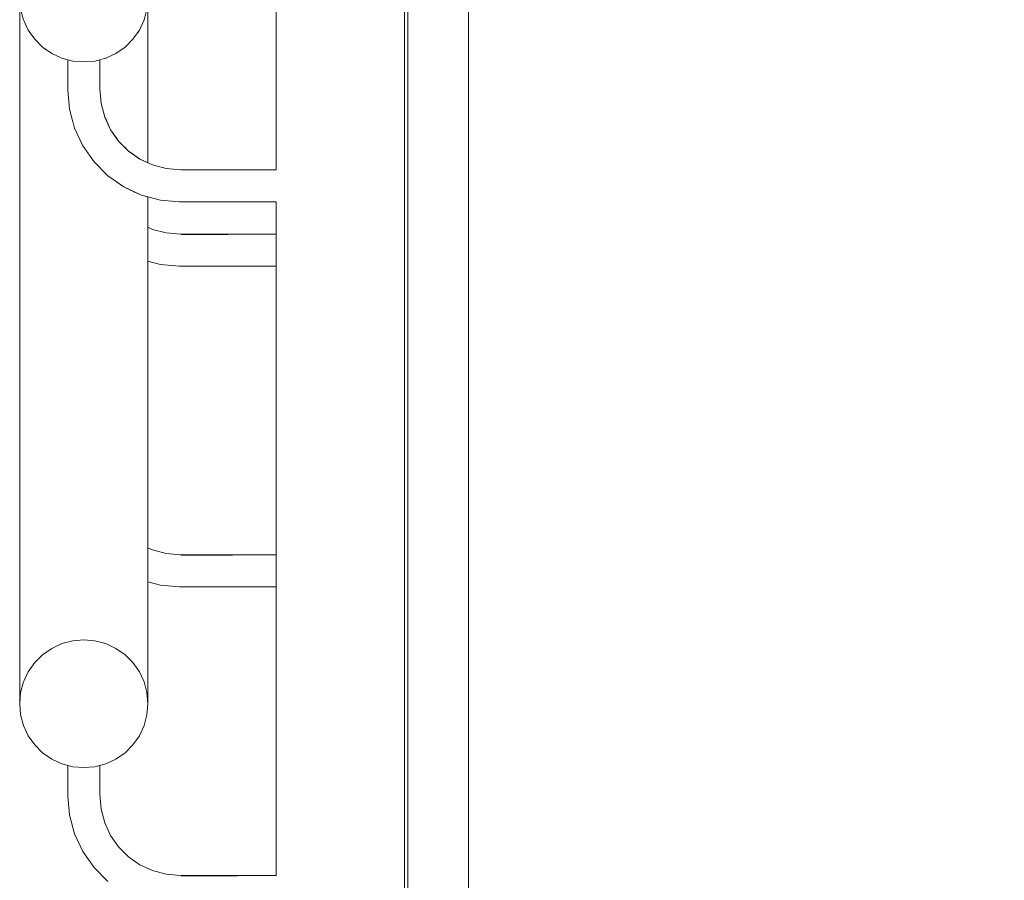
# Model space of a CAD drawing. Header units: millimetres. Extents: x 0 to 650, y -1 to 707.
# Tile 334 of 348: x 545.22 to 548.29, y 443.95 to 446.64. Entities that reach past the tile are written whole.
import ezdxf
from ezdxf.xclip import XClip

# ---------------------------------------------------------------- set-up
doc = ezdxf.new("R2010")
doc.units = ezdxf.units.MM
doc.header["$MEASUREMENT"] = 0
doc.header["$XCLIPFRAME"] = 0
doc.linetypes.add('Wipeout_Contour', pattern=[1000, 0, -1000])
doc.layers.add('Parede.ARQ', color=7, linetype='Continuous')

# ---------------------------------------------------------------- blocks, each defined once
blk = doc.blocks.new('Desenho_5_5', base_point=(26.0927, 442.8059))
at = {"layer": 'Parede.ARQ', "color": 8, "linetype": 'Continuous', "lineweight": 0}
for p, q in [((545.3692, 444.2169), (545.3743, 444.1583)), ((545.4692, 444.2213), (545.4731, 444.1757)), ((545.4731, 444.1757), (545.4844, 444.1336)), ((545.3743, 444.1583), (545.3901, 444.0993)), ((545.4844, 444.1336), (545.5028, 444.0942)), ((545.3901, 444.0993), (545.4159, 444.044)), ((545.5028, 444.0942), (545.5278, 444.0585)), ((545.5278, 444.0585), (545.5586, 444.0277)), ((545.4159, 444.044), (545.4509, 443.994)), ((545.5586, 444.0277), (545.5943, 444.0027)), ((545.4509, 443.994), (545.4941, 443.9508)), ((545.5943, 444.0027), (545.6337, 443.9843)), ((545.6337, 443.9843), (545.6758, 443.9731))]:
    blk.add_line(p, q, dxfattribs=at)
at = {"color": 254, "linetype": 'Wipeout_Contour', "lineweight": 0, "ltscale": 2821.822993}
blk.add_wipeout([(546.6192, 447.4059), (546.6192, 442.6559), (548.1192, 442.6559), (548.1192, 447.4059)], dxfattribs=at).dxf.layer = 'Parede.ARQ'
at = {"color": 254, "linetype": 'Wipeout_Contour', "lineweight": 0, "ltscale": 25380.055493}
blk.add_wipeout([(545.6192, 446.7046), (545.6161, 446.7392), (545.6071, 446.7727), (545.5924, 446.8042), (545.5724, 446.8327), (545.5477, 446.8572), (545.5192, 446.8772), (545.4876, 446.8919), (545.4539, 446.9008), (545.4192, 446.9039), (545.3844, 446.9008), (545.3508, 446.8919), (545.3192, 446.8772), (545.2906, 446.8572), (545.266, 446.8327), (545.246, 446.8042), (545.2312, 446.7727), (545.2222, 446.7392), (545.2192, 446.7046), (545.2222, 446.67), (545.2312, 446.6364), (545.246, 446.6049), (545.266, 446.5764), (545.2906, 446.5519), (545.3192, 446.532), (545.3508, 446.5173), (545.3844, 446.5083), (545.4192, 446.5053), (545.4539, 446.5083), (545.4876, 446.5173), (545.5192, 446.532), (545.5477, 446.5519), (545.5724, 446.5764), (545.5924, 446.6049), (545.6071, 446.6364), (545.6161, 446.67)], dxfattribs=at).dxf.layer = 'Parede.ARQ'
at = {"color": 254, "linetype": 'Wipeout_Contour', "lineweight": 0, "ltscale": 2114.972073}
blk.add_wipeout([(545.7208, 446.1574), (546.022, 446.1574), (545.7211, 446.1624)], dxfattribs=at).dxf.layer = 'Parede.ARQ'
at = {"color": 254, "linetype": 'Wipeout_Contour', "lineweight": 0, "ltscale": 2114.835739}
blk.add_wipeout([(545.7178, 446.0869), (546.0232, 446.0869), (545.7181, 446.0941)], dxfattribs=at).dxf.layer = 'Parede.ARQ'
at = {"color": 254, "linetype": 'Wipeout_Contour', "lineweight": 0, "ltscale": 2114.604395}
blk.add_wipeout([(545.7212, 445.9653), (546.0192, 445.9653), (545.7213, 445.9675)], dxfattribs=at).dxf.layer = 'Parede.ARQ'
at = {"color": 254, "linetype": 'Wipeout_Contour', "lineweight": 0, "ltscale": 2112.709057}
blk.add_wipeout([(545.7212, 444.9657), (546.0192, 444.9657), (545.7213, 444.9679)], dxfattribs=at).dxf.layer = 'Parede.ARQ'
at = {"color": 254, "linetype": 'Wipeout_Contour', "lineweight": 0, "ltscale": 2112.525444}
blk.add_wipeout([(545.7171, 444.8717), (546.0192, 444.8717), (545.7173, 444.8754)], dxfattribs=at).dxf.layer = 'Parede.ARQ'
at = {"color": 254, "linetype": 'Wipeout_Contour', "lineweight": 0, "ltscale": 2815.185732}
blk.add_wipeout([(545.6161, 444.5558), (545.6071, 444.5893), (545.6071, 444.5727), (545.6161, 444.5392)], dxfattribs=at).dxf.layer = 'Parede.ARQ'
at = {"color": 254, "linetype": 'Wipeout_Contour', "lineweight": 0, "ltscale": 2110.81744}
blk.add_wipeout([(545.7212, 443.9661), (546.0207, 443.9661), (545.7213, 443.9683)], dxfattribs=at).dxf.layer = 'Parede.ARQ'
at = {"layer": 'Parede.ARQ', "color": 8, "linetype": 'Continuous', "lineweight": 0}
blk.add_line((545.6758, 446.1731), (545.7213, 446.1691), dxfattribs=at)
at = {"color": 254, "linetype": 'Wipeout_Contour', "lineweight": 0, "ltscale": 2840.859601}
blk.add_wipeout([(546.4292, 442.8059), (546.6192, 442.8059), (546.6192, 464.1759), (546.4292, 464.1759)], dxfattribs=at).dxf.layer = 'Parede.ARQ'
at = {"color": 254, "linetype": 'Wipeout_Contour', "lineweight": 0, "ltscale": 2942.660859}
blk.add_wipeout([(548.1192, 442.6559), (622.6192, 442.6559), (622.6192, 447.4059), (548.1192, 447.4059)], dxfattribs=at).dxf.layer = 'Parede.ARQ'
at = {"color": 254, "linetype": 'Wipeout_Contour', "lineweight": 0, "ltscale": 3524.83243}
blk.add_wipeout([(545.4692, 446.5124), (545.4692, 446.4213), (545.4731, 446.3757), (545.4844, 446.3336), (545.4876, 446.5173)], dxfattribs=at).dxf.layer = 'Parede.ARQ'
at = {"color": 254, "linetype": 'Wipeout_Contour', "lineweight": 0, "ltscale": 2114.949075}
blk.add_wipeout([(545.7203, 446.1441), (546.0245, 446.1441), (545.7206, 446.1512)], dxfattribs=at).dxf.layer = 'Parede.ARQ'
at = {"color": 254, "linetype": 'Wipeout_Contour', "lineweight": 0, "ltscale": 2114.822166}
blk.add_wipeout([(545.7175, 446.0808), (546.022, 446.0808), (545.7178, 446.0869)], dxfattribs=at).dxf.layer = 'Parede.ARQ'
at = {"color": 254, "linetype": 'Wipeout_Contour', "lineweight": 0, "ltscale": 2114.597946}
blk.add_wipeout([(545.7211, 445.9616), (546.0192, 445.9616), (545.7212, 445.9653)], dxfattribs=at).dxf.layer = 'Parede.ARQ'
at = {"color": 254, "linetype": 'Wipeout_Contour', "lineweight": 0, "ltscale": 2112.702616}
blk.add_wipeout([(545.7211, 444.962), (546.0192, 444.962), (545.7212, 444.9657)], dxfattribs=at).dxf.layer = 'Parede.ARQ'
at = {"color": 254, "linetype": 'Wipeout_Contour', "lineweight": 0, "ltscale": 2112.520228}
blk.add_wipeout([(545.717, 444.8694), (546.0192, 444.8694), (545.7171, 444.8717)], dxfattribs=at).dxf.layer = 'Parede.ARQ'
at = {"color": 254, "linetype": 'Wipeout_Contour', "lineweight": 0, "ltscale": 2815.231079}
blk.add_wipeout([(545.6071, 444.5893), (545.5924, 444.6208), (545.5924, 444.6042), (545.6071, 444.5727)], dxfattribs=at).dxf.layer = 'Parede.ARQ'
at = {"color": 254, "linetype": 'Wipeout_Contour', "lineweight": 0, "ltscale": 2110.811545}
blk.add_wipeout([(545.7211, 443.9624), (546.0213, 443.9624), (545.7212, 443.9661)], dxfattribs=at).dxf.layer = 'Parede.ARQ'
at = {"layer": 'Parede.ARQ', "color": 8, "linetype": 'Continuous', "lineweight": 0}
for p, q in [((546.6192, 442.6559), (546.6192, 447.4059)), ((545.4692, 446.5124), (545.4692, 446.4213))]:
    blk.add_line(p, q, dxfattribs=at)
at = {"layer": 'Parede.ARQ', "color": 7, "linetype": 'Continuous', "lineweight": 0}
blk.add_line((545.4192, 446.5053), (545.4539, 446.5083), dxfattribs=at)
at = {"color": 254, "linetype": 'Wipeout_Contour', "lineweight": 0, "ltscale": 2822.825603}
blk.add_wipeout([(546.0192, 446.1691), (546.022, 446.1574), (546.0222, 447.945), (546.0192, 447.9797)], dxfattribs=at).dxf.layer = 'Parede.ARQ'
at = {"color": 254, "linetype": 'Wipeout_Contour', "lineweight": 0, "ltscale": 2114.010791}
blk.add_wipeout([(546.4192, 447.9797), (546.4161, 447.945), (546.4161, 437.8059)], dxfattribs=at).dxf.layer = 'Parede.ARQ'
at = {"color": 254, "linetype": 'Wipeout_Contour', "lineweight": 0, "ltscale": 3524.184722}
blk.add_wipeout([(545.4876, 446.3269), (545.5028, 446.2942), (545.5192, 446.2708), (545.5192, 446.532), (545.4876, 446.5173)], dxfattribs=at).dxf.layer = 'Parede.ARQ'
at = {"color": 254, "linetype": 'Wipeout_Contour', "lineweight": 0, "ltscale": 2114.918952}
blk.add_wipeout([(545.7195, 446.1278), (546.0261, 446.1278), (545.7199, 446.1362)], dxfattribs=at).dxf.layer = 'Parede.ARQ'
at = {"color": 254, "linetype": 'Wipeout_Contour', "lineweight": 0, "ltscale": 2114.811212}
blk.add_wipeout([(545.7173, 446.0758), (546.0213, 446.0758), (545.7175, 446.0808)], dxfattribs=at).dxf.layer = 'Parede.ARQ'
at = {"color": 254, "linetype": 'Wipeout_Contour', "lineweight": 0, "ltscale": 2114.58885}
blk.add_wipeout([(545.7208, 445.9566), (546.0192, 445.9566), (545.7211, 445.9616)], dxfattribs=at).dxf.layer = 'Parede.ARQ'
at = {"color": 254, "linetype": 'Wipeout_Contour', "lineweight": 0, "ltscale": 2112.693532}
blk.add_wipeout([(545.7208, 444.957), (546.0192, 444.957), (545.7211, 444.962)], dxfattribs=at).dxf.layer = 'Parede.ARQ'
at = {"color": 254, "linetype": 'Wipeout_Contour', "lineweight": 0, "ltscale": 2815.252981}
blk.add_wipeout([(545.5924, 444.6208), (545.5724, 444.6493), (545.5724, 444.6327), (545.5924, 444.6042)], dxfattribs=at).dxf.layer = 'Parede.ARQ'
at = {"color": 254, "linetype": 'Wipeout_Contour', "lineweight": 0, "ltscale": 2110.802958}
blk.add_wipeout([(545.7208, 443.9574), (546.022, 443.9574), (545.7211, 443.9624)], dxfattribs=at).dxf.layer = 'Parede.ARQ'
at = {"layer": 'Parede.ARQ', "color": 7, "linetype": 'Continuous', "lineweight": 0}
blk.add_line((545.4539, 446.5083), (545.4876, 446.5173), dxfattribs=at)
at = {"layer": 'Parede.ARQ', "color": 8, "linetype": 'Continuous', "lineweight": 0}
for p, q in [((545.4692, 446.4213), (545.4731, 446.3757)), ((545.4731, 446.3757), (545.4844, 446.3336)), ((545.4844, 446.3336), (545.5028, 446.2942)), ((545.6758, 444.9727), (545.7213, 444.9687)), ((545.6758, 443.9731), (545.7213, 443.9691))]:
    blk.add_line(p, q, dxfattribs=at)
at = {"color": 254, "linetype": 'Wipeout_Contour', "lineweight": 0, "ltscale": 2113.951311}
blk.add_wipeout([(546.4161, 447.945), (546.4071, 447.9115), (546.4071, 437.8059)], dxfattribs=at).dxf.layer = 'Parede.ARQ'
at = {"color": 254, "linetype": 'Wipeout_Contour', "lineweight": 0, "ltscale": 3524.288624}
blk.add_wipeout([(545.5192, 446.532), (545.5192, 446.2708), (545.5278, 446.2585), (545.5477, 446.2386), (545.5477, 446.5519)], dxfattribs=at).dxf.layer = 'Parede.ARQ'
at = {"color": 254, "linetype": 'Wipeout_Contour', "lineweight": 0, "ltscale": 2114.902194}
blk.add_wipeout([(545.7192, 446.1191), (546.0263, 446.1191), (545.7195, 446.1278)], dxfattribs=at).dxf.layer = 'Parede.ARQ'
at = {"color": 254, "linetype": 'Wipeout_Contour', "lineweight": 0, "ltscale": 2114.802709}
blk.add_wipeout([(545.7171, 446.0721), (546.0207, 446.0721), (545.7173, 446.0758)], dxfattribs=at).dxf.layer = 'Parede.ARQ'
at = {"color": 254, "linetype": 'Wipeout_Contour', "lineweight": 0, "ltscale": 2114.577384}
blk.add_wipeout([(545.7206, 445.9504), (546.0192, 445.9504), (545.7208, 445.9566)], dxfattribs=at).dxf.layer = 'Parede.ARQ'
at = {"color": 254, "linetype": 'Wipeout_Contour', "lineweight": 0, "ltscale": 2815.250777}
blk.add_wipeout([(545.5724, 444.6493), (545.5477, 444.6738), (545.5477, 444.6572), (545.5724, 444.6327)], dxfattribs=at).dxf.layer = 'Parede.ARQ'
at = {"layer": 'Parede.ARQ', "color": 7, "linetype": 'Continuous', "lineweight": 0}
for p, q in [((546.4292, 442.8059), (546.4292, 464.1759)), ((545.4876, 446.5173), (545.5192, 446.532))]:
    blk.add_line(p, q, dxfattribs=at)
at = {"layer": 'Parede.ARQ', "color": 8, "linetype": 'Continuous', "lineweight": 0}
for p, q in [((545.5028, 446.2942), (545.5278, 446.2585)), ((545.6758, 445.9723), (545.7213, 445.9683))]:
    blk.add_line(p, q, dxfattribs=at)
at = {"color": 254, "linetype": 'Wipeout_Contour', "lineweight": 0, "ltscale": 2813.345208}
blk.add_wipeout([(546.4071, 447.9115), (546.3924, 447.88), (546.3924, 437.8059), (546.4071, 437.8059)], dxfattribs=at).dxf.layer = 'Parede.ARQ'
at = {"color": 254, "linetype": 'Wipeout_Contour', "lineweight": 0, "ltscale": 3524.207595}
blk.add_wipeout([(545.5724, 446.5764), (545.5477, 446.5519), (545.5477, 446.2386), (545.5586, 446.2277), (545.5724, 446.2181)], dxfattribs=at).dxf.layer = 'Parede.ARQ'
at = {"color": 254, "linetype": 'Wipeout_Contour', "lineweight": 0, "ltscale": 2114.796913}
blk.add_wipeout([(545.717, 446.0698), (546.0199, 446.0698), (545.7171, 446.0721)], dxfattribs=at).dxf.layer = 'Parede.ARQ'
at = {"color": 254, "linetype": 'Wipeout_Contour', "lineweight": 0, "ltscale": 2114.563895}
blk.add_wipeout([(545.7203, 445.9433), (546.0192, 445.9433), (545.7206, 445.9504)], dxfattribs=at).dxf.layer = 'Parede.ARQ'
at = {"color": 254, "linetype": 'Wipeout_Contour', "lineweight": 0, "ltscale": 2815.224538}
blk.add_wipeout([(545.5477, 444.6738), (545.5192, 444.6938), (545.5192, 444.6772), (545.5477, 444.6572)], dxfattribs=at).dxf.layer = 'Parede.ARQ'
at = {"layer": 'Parede.ARQ', "color": 7, "linetype": 'Continuous', "lineweight": 0}
for p, q in [((546.4192, 437.8059), (546.4192, 447.9797)), ((545.5192, 446.532), (545.5477, 446.5519))]:
    blk.add_line(p, q, dxfattribs=at)
at = {"layer": 'Parede.ARQ', "color": 8, "linetype": 'Continuous', "lineweight": 0}
blk.add_line((545.6584, 446.0742), (545.717, 446.0691), dxfattribs=at)
at = {"color": 254, "linetype": 'Wipeout_Contour', "lineweight": 0, "ltscale": 2813.253482}
blk.add_wipeout([(546.3924, 447.88), (546.3724, 447.8515), (546.3724, 437.8059), (546.3924, 437.8059)], dxfattribs=at).dxf.layer = 'Parede.ARQ'
at = {"color": 254, "linetype": 'Wipeout_Contour', "lineweight": 0, "ltscale": 2819.71906}
blk.add_wipeout([(545.5724, 446.5764), (545.5724, 446.2181), (545.5924, 446.2041), (545.5924, 446.6049)], dxfattribs=at).dxf.layer = 'Parede.ARQ'
at = {"color": 254, "linetype": 'Wipeout_Contour', "lineweight": 0, "ltscale": 2114.548795}
blk.add_wipeout([(545.7199, 445.9354), (546.0192, 445.9354), (545.7203, 445.9433)], dxfattribs=at).dxf.layer = 'Parede.ARQ'
at = {"color": 254, "linetype": 'Wipeout_Contour', "lineweight": 0, "ltscale": 2815.175072}
blk.add_wipeout([(545.5192, 444.6938), (545.4876, 444.7085), (545.4876, 444.6919), (545.5192, 444.6772)], dxfattribs=at).dxf.layer = 'Parede.ARQ'
at = {"layer": 'Parede.ARQ', "color": 7, "linetype": 'Continuous', "lineweight": 0}
blk.add_line((545.5477, 446.5519), (545.5724, 446.5764), dxfattribs=at)
at = {"layer": 'Parede.ARQ', "color": 8, "linetype": 'Continuous', "lineweight": 0}
blk.add_line((545.5278, 446.2585), (545.5586, 446.2277), dxfattribs=at)
at = {"color": 254, "linetype": 'Wipeout_Contour', "lineweight": 0, "ltscale": 2813.150721}
blk.add_wipeout([(546.3477, 447.827), (546.3477, 437.8059), (546.3724, 437.8059), (546.3724, 447.8515)], dxfattribs=at).dxf.layer = 'Parede.ARQ'
at = {"color": 254, "linetype": 'Wipeout_Contour', "lineweight": 0, "ltscale": 2819.785304}
blk.add_wipeout([(545.5924, 446.6049), (545.5924, 446.2041), (545.6071, 446.1968), (545.6071, 446.6364)], dxfattribs=at).dxf.layer = 'Parede.ARQ'
at = {"color": 254, "linetype": 'Wipeout_Contour', "lineweight": 0, "ltscale": 2114.532541}
blk.add_wipeout([(545.7195, 445.927), (546.0192, 445.927), (545.7199, 445.9354)], dxfattribs=at).dxf.layer = 'Parede.ARQ'
at = {"color": 254, "linetype": 'Wipeout_Contour', "lineweight": 0, "ltscale": 2815.103907}
blk.add_wipeout([(545.4876, 444.7085), (545.4539, 444.7174), (545.4539, 444.7008), (545.4876, 444.6919)], dxfattribs=at).dxf.layer = 'Parede.ARQ'
at = {"color": 254, "linetype": 'Wipeout_Contour', "lineweight": 0, "ltscale": 2813.040116}
blk.add_wipeout([(546.3192, 447.807), (546.3192, 437.8059), (546.3477, 437.8059), (546.3477, 447.827)], dxfattribs=at).dxf.layer = 'Parede.ARQ'
at = {"color": 254, "linetype": 'Wipeout_Contour', "lineweight": 0, "ltscale": 2115.719886}
blk.add_wipeout([(545.6071, 446.6364), (545.6071, 446.1968), (545.6161, 446.67)], dxfattribs=at).dxf.layer = 'Parede.ARQ'
at = {"color": 254, "linetype": 'Wipeout_Contour', "lineweight": 0, "ltscale": 2114.515628}
blk.add_wipeout([(545.7192, 445.9183), (546.0192, 445.9183), (545.7195, 445.927)], dxfattribs=at).dxf.layer = 'Parede.ARQ'
at = {"color": 254, "linetype": 'Wipeout_Contour', "lineweight": 0, "ltscale": 2815.01328}
blk.add_wipeout([(545.4539, 444.7174), (545.4192, 444.7205), (545.4192, 444.7039), (545.4539, 444.7008)], dxfattribs=at).dxf.layer = 'Parede.ARQ'
at = {"layer": 'Parede.ARQ', "color": 7, "linetype": 'Continuous', "lineweight": 0}
blk.add_line((545.5724, 446.5764), (545.5924, 446.6049), dxfattribs=at)
at = {"layer": 'Parede.ARQ', "color": 8, "linetype": 'Continuous', "lineweight": 0}
blk.add_line((545.5586, 446.2277), (545.5943, 446.2027), dxfattribs=at)
at = {"color": 254, "linetype": 'Wipeout_Contour', "lineweight": 0, "ltscale": 2812.92509}
blk.add_wipeout([(546.2876, 447.7924), (546.2876, 437.8059), (546.3192, 437.8059), (546.3192, 447.807)], dxfattribs=at).dxf.layer = 'Parede.ARQ'
at = {"color": 254, "linetype": 'Wipeout_Contour', "lineweight": 0, "ltscale": 2115.778798}
blk.add_wipeout([(545.6161, 446.67), (545.6161, 446.1925), (545.6192, 446.7046)], dxfattribs=at).dxf.layer = 'Parede.ARQ'
at = {"color": 254, "linetype": 'Wipeout_Contour', "lineweight": 0, "ltscale": 2114.498569}
blk.add_wipeout([(545.7188, 445.9096), (546.0192, 445.9096), (545.7192, 445.9183)], dxfattribs=at).dxf.layer = 'Parede.ARQ'
at = {"color": 254, "linetype": 'Wipeout_Contour', "lineweight": 0, "ltscale": 2814.905828}
blk.add_wipeout([(545.4192, 444.7205), (545.3844, 444.7174), (545.3844, 444.7008), (545.4192, 444.7039)], dxfattribs=at).dxf.layer = 'Parede.ARQ'
at = {"layer": 'Parede.ARQ', "color": 7, "linetype": 'Continuous', "lineweight": 0}
for p, q in [((545.6192, 446.1911), (545.6192, 446.7046)), ((545.6071, 446.6364), (545.6161, 446.67)), ((545.5924, 446.6049), (545.6071, 446.6364))]:
    blk.add_line(p, q, dxfattribs=at)
at = {"layer": 'Parede.ARQ', "color": 8, "linetype": 'Continuous', "lineweight": 0}
for p, q in [((545.5943, 446.2027), (545.6337, 446.1843)), ((545.6337, 446.1843), (545.6758, 446.1731))]:
    blk.add_line(p, q, dxfattribs=at)
at = {"color": 254, "linetype": 'Wipeout_Contour', "lineweight": 0, "ltscale": 2812.809024}
blk.add_wipeout([(546.2539, 447.7834), (546.2539, 437.8059), (546.2876, 437.8059), (546.2876, 447.7924)], dxfattribs=at).dxf.layer = 'Parede.ARQ'
at = {"color": 254, "linetype": 'Wipeout_Contour', "lineweight": 0, "ltscale": 2114.481883}
blk.add_wipeout([(545.7184, 445.9012), (546.0192, 445.9012), (545.7188, 445.9096)], dxfattribs=at).dxf.layer = 'Parede.ARQ'
at = {"color": 254, "linetype": 'Wipeout_Contour', "lineweight": 0, "ltscale": 2814.784668}
blk.add_wipeout([(545.3844, 444.7174), (545.3508, 444.7085), (545.3508, 444.6919), (545.3844, 444.7008)], dxfattribs=at).dxf.layer = 'Parede.ARQ'
at = {"color": 254, "linetype": 'Wipeout_Contour', "lineweight": 0, "ltscale": 2812.695498}
blk.add_wipeout([(546.2192, 447.7803), (546.2192, 437.8059), (546.2539, 437.8059), (546.2539, 447.7834)], dxfattribs=at).dxf.layer = 'Parede.ARQ'
at = {"color": 254, "linetype": 'Wipeout_Contour', "lineweight": 0, "ltscale": 2114.466076}
blk.add_wipeout([(545.7181, 445.8933), (546.0192, 445.8933), (545.7184, 445.9012)], dxfattribs=at).dxf.layer = 'Parede.ARQ'
at = {"color": 254, "linetype": 'Wipeout_Contour', "lineweight": 0, "ltscale": 2814.653644}
blk.add_wipeout([(545.3508, 444.7085), (545.3192, 444.6938), (545.3192, 444.6772), (545.3508, 444.6919)], dxfattribs=at).dxf.layer = 'Parede.ARQ'
at = {"color": 254, "linetype": 'Wipeout_Contour', "lineweight": 0, "ltscale": 2812.587582}
blk.add_wipeout([(546.1844, 447.7834), (546.1844, 437.8059), (546.2192, 437.8059), (546.2192, 447.7803)], dxfattribs=at).dxf.layer = 'Parede.ARQ'
at = {"color": 254, "linetype": 'Wipeout_Contour', "lineweight": 0, "ltscale": 2114.451629}
blk.add_wipeout([(545.7178, 445.8861), (546.0192, 445.8861), (545.7181, 445.8933)], dxfattribs=at).dxf.layer = 'Parede.ARQ'
at = {"color": 254, "linetype": 'Wipeout_Contour', "lineweight": 0, "ltscale": 2814.516719}
blk.add_wipeout([(545.3192, 444.6938), (545.2906, 444.6738), (545.2906, 444.6572), (545.3192, 444.6772)], dxfattribs=at).dxf.layer = 'Parede.ARQ'
at = {"color": 254, "linetype": 'Wipeout_Contour', "lineweight": 0, "ltscale": 2812.488545}
blk.add_wipeout([(546.1508, 437.8059), (546.1844, 437.8059), (546.1844, 447.7834), (546.1508, 447.7924)], dxfattribs=at).dxf.layer = 'Parede.ARQ'
at = {"color": 254, "linetype": 'Wipeout_Contour', "lineweight": 0, "ltscale": 2114.43898}
blk.add_wipeout([(545.7175, 445.88), (546.0192, 445.88), (545.7178, 445.8861)], dxfattribs=at).dxf.layer = 'Parede.ARQ'
at = {"color": 254, "linetype": 'Wipeout_Contour', "lineweight": 0, "ltscale": 2814.378053}
blk.add_wipeout([(545.2906, 444.6738), (545.266, 444.6493), (545.266, 444.6327), (545.2906, 444.6572)], dxfattribs=at).dxf.layer = 'Parede.ARQ'
at = {"color": 254, "linetype": 'Wipeout_Contour', "lineweight": 0, "ltscale": 2812.401811}
blk.add_wipeout([(546.1192, 447.807), (546.1192, 437.8059), (546.1508, 437.8059), (546.1508, 447.7924)], dxfattribs=at).dxf.layer = 'Parede.ARQ'
at = {"color": 254, "linetype": 'Wipeout_Contour', "lineweight": 0, "ltscale": 2114.428514}
blk.add_wipeout([(545.7173, 445.875), (546.0192, 445.875), (545.7175, 445.88)], dxfattribs=at).dxf.layer = 'Parede.ARQ'
at = {"color": 254, "linetype": 'Wipeout_Contour', "lineweight": 0, "ltscale": 2814.241862}
blk.add_wipeout([(545.266, 444.6493), (545.246, 444.6208), (545.246, 444.6042), (545.266, 444.6327)], dxfattribs=at).dxf.layer = 'Parede.ARQ'
at = {"color": 254, "linetype": 'Wipeout_Contour', "lineweight": 0, "ltscale": 2812.329942}
blk.add_wipeout([(546.0906, 447.827), (546.0906, 437.8059), (546.1192, 437.8059), (546.1192, 447.807)], dxfattribs=at).dxf.layer = 'Parede.ARQ'
at = {"color": 254, "linetype": 'Wipeout_Contour', "lineweight": 0, "ltscale": 2114.420548}
blk.add_wipeout([(545.7171, 445.8713), (546.0192, 445.8713), (545.7173, 445.875)], dxfattribs=at).dxf.layer = 'Parede.ARQ'
at = {"color": 254, "linetype": 'Wipeout_Contour', "lineweight": 0, "ltscale": 2814.112287}
blk.add_wipeout([(545.246, 444.6208), (545.2312, 444.5893), (545.2312, 444.5727), (545.246, 444.6042)], dxfattribs=at).dxf.layer = 'Parede.ARQ'
at = {"color": 254, "linetype": 'Wipeout_Contour', "lineweight": 0, "ltscale": 2812.275241}
blk.add_wipeout([(546.066, 437.8059), (546.0906, 437.8059), (546.0906, 447.827), (546.066, 447.8515)], dxfattribs=at).dxf.layer = 'Parede.ARQ'
at = {"color": 254, "linetype": 'Wipeout_Contour', "lineweight": 0, "ltscale": 2114.415326}
blk.add_wipeout([(545.717, 445.869), (546.0192, 445.869), (545.7171, 445.8713)], dxfattribs=at).dxf.layer = 'Parede.ARQ'
at = {"color": 254, "linetype": 'Wipeout_Contour', "lineweight": 0, "ltscale": 2813.99327}
blk.add_wipeout([(545.2312, 444.5893), (545.2222, 444.5558), (545.2222, 444.5392), (545.2312, 444.5727)], dxfattribs=at).dxf.layer = 'Parede.ARQ'
at = {"color": 254, "linetype": 'Wipeout_Contour', "lineweight": 0, "ltscale": 2812.239208}
blk.add_wipeout([(546.046, 447.88), (546.046, 437.8059), (546.066, 437.8059), (546.066, 447.8515)], dxfattribs=at).dxf.layer = 'Parede.ARQ'
at = {"color": 254, "linetype": 'Wipeout_Contour', "lineweight": 0, "ltscale": 3523.048688}
blk.add_wipeout([(546.0192, 446.0691), (546.0192, 443.9691), (546.022, 443.9574), (546.0222, 446.0834), (546.0207, 446.0721)], dxfattribs=at).dxf.layer = 'Parede.ARQ'
at = {"color": 254, "linetype": 'Wipeout_Contour', "lineweight": 0, "ltscale": 25329.946743}
blk.add_wipeout([(545.6192, 444.5046), (545.6161, 444.5392), (545.6071, 444.5727), (545.5924, 444.6042), (545.5724, 444.6327), (545.5477, 444.6572), (545.5192, 444.6772), (545.4876, 444.6919), (545.4539, 444.7008), (545.4192, 444.7039), (545.3844, 444.7008), (545.3508, 444.6919), (545.3192, 444.6772), (545.2906, 444.6572), (545.266, 444.6327), (545.246, 444.6042), (545.2312, 444.5727), (545.2222, 444.5392), (545.2192, 444.5046), (545.2222, 444.47), (545.2312, 444.4364), (545.246, 444.4049), (545.266, 444.3764), (545.2906, 444.3519), (545.3192, 444.332), (545.3508, 444.3173), (545.3844, 444.3083), (545.4192, 444.3053), (545.4539, 444.3083), (545.4876, 444.3173), (545.5192, 444.332), (545.5477, 444.3519), (545.5724, 444.3764), (545.5924, 444.4049), (545.6071, 444.4364), (545.6161, 444.47)], dxfattribs=at).dxf.layer = 'Parede.ARQ'
at = {"layer": 'Parede.ARQ', "color": 7, "linetype": 'Continuous', "lineweight": 0}
for p, q in [((545.2192, 444.5046), (545.2222, 444.47)), ((545.6161, 444.47), (545.6192, 444.5046)), ((545.2222, 444.47), (545.2312, 444.4364)), ((545.6071, 444.4364), (545.6161, 444.47)), ((545.2312, 444.4364), (545.246, 444.4049)), ((545.5924, 444.4049), (545.6071, 444.4364)), ((545.246, 444.4049), (545.266, 444.3764)), ((545.5724, 444.3764), (545.5924, 444.4049)), ((545.266, 444.3764), (545.2906, 444.3519)), ((545.2906, 444.3519), (545.3192, 444.332)), ((545.5192, 444.332), (545.5477, 444.3519)), ((545.5477, 444.3519), (545.5724, 444.3764)), ((545.3192, 444.332), (545.3508, 444.3173)), ((545.4876, 444.3173), (545.5192, 444.332)), ((545.3508, 444.3173), (545.3844, 444.3083)), ((545.3844, 444.3083), (545.4192, 444.3053)), ((545.4192, 444.3053), (545.4539, 444.3083)), ((545.4539, 444.3083), (545.4876, 444.3173))]:
    blk.add_line(p, q, dxfattribs=at)
at = {"layer": 'Parede.ARQ', "color": 8, "linetype": 'Continuous', "lineweight": 0}
for p, q in [((545.3692, 444.3124), (545.3692, 444.2169)), ((545.4692, 444.3124), (545.4692, 444.2213))]:
    blk.add_line(p, q, dxfattribs=at)
at = {"color": 254, "linetype": 'Wipeout_Contour', "lineweight": 0, "ltscale": 2812.2231}
blk.add_wipeout([(546.0312, 447.9115), (546.0312, 437.8059), (546.046, 437.8059), (546.046, 447.88)], dxfattribs=at).dxf.layer = 'Parede.ARQ'
at = {"color": 254, "linetype": 'Wipeout_Contour', "lineweight": 0, "ltscale": 2816.62727}
blk.add_wipeout([(545.2222, 446.67), (545.2192, 446.7046), (545.2192, 444.5212), (545.2222, 444.5558)], dxfattribs=at).dxf.layer = 'Parede.ARQ'
at = {"layer": 'Parede.ARQ', "color": 7, "linetype": 'Continuous', "lineweight": 0}
for p in [(545.2222, 444.5392), (545.2192, 444.5212)]:
    blk.add_line(p, (545.2192, 444.5046), dxfattribs=at)
at = {"color": 254, "linetype": 'Wipeout_Contour', "lineweight": 0, "ltscale": 10570.037892}
blk.add_wipeout([(546.0222, 446.1548), (546.0245, 446.1441), (546.0261, 446.1278), (546.0261, 446.1104), (546.0245, 446.0941), (546.0222, 446.0834), (546.0222, 443.9548), (546.0245, 443.9441), (546.0261, 443.9278), (546.0261, 443.9104), (546.0245, 443.8941), (546.0222, 443.8834), (546.0222, 437.8059), (546.0312, 447.9115), (546.0222, 447.945)], dxfattribs=at).dxf.layer = 'Parede.ARQ'
at = {"color": 254, "linetype": 'Wipeout_Contour', "lineweight": 0, "ltscale": 2816.645872}
blk.add_wipeout([(545.2222, 446.67), (545.2222, 444.5558), (545.2312, 444.5893), (545.2312, 446.6364)], dxfattribs=at).dxf.layer = 'Parede.ARQ'
at = {"layer": 'Parede.ARQ', "color": 7, "linetype": 'Continuous', "lineweight": 0}
for p, q in [((546.0192, 446.1691), (546.0192, 447.9797)), ((546.0192, 443.9691), (546.0192, 446.0691)), ((545.2312, 444.5727), (545.2222, 444.5392))]:
    blk.add_line(p, q, dxfattribs=at)
at = {"layer": 'Parede.ARQ', "color": 8, "linetype": 'Continuous', "lineweight": 0}
for p, q in [((545.7213, 446.1691), (546.0192, 446.1691)), ((545.717, 446.0691), (546.0192, 446.0691)), ((545.7213, 445.9683), (546.0192, 445.9683)), ((545.717, 445.8683), (546.0192, 445.8683)), ((545.7213, 444.9687), (546.0192, 444.9687)), ((545.717, 444.8687), (546.0192, 444.8687)), ((545.7213, 443.9691), (546.0192, 443.9691))]:
    blk.add_line(p, q, dxfattribs=at)
at = {"color": 254, "linetype": 'Wipeout_Contour', "lineweight": 0, "ltscale": 2816.682586}
blk.add_wipeout([(545.2312, 446.6364), (545.2312, 444.5893), (545.246, 444.6208), (545.246, 446.6049)], dxfattribs=at).dxf.layer = 'Parede.ARQ'
at = {"layer": 'Parede.ARQ', "color": 7, "linetype": 'Continuous', "lineweight": 0}
for p, q in [((545.2192, 444.5212), (545.2192, 446.7046)), ((545.2222, 446.67), (545.2312, 446.6364)), ((545.246, 444.6042), (545.2312, 444.5727))]:
    blk.add_line(p, q, dxfattribs=at)
at = {"color": 254, "linetype": 'Wipeout_Contour', "lineweight": 0, "ltscale": 2816.736307}
blk.add_wipeout([(545.246, 444.6208), (545.266, 444.6493), (545.266, 446.5764), (545.246, 446.6049)], dxfattribs=at).dxf.layer = 'Parede.ARQ'
at = {"layer": 'Parede.ARQ', "color": 7, "linetype": 'Continuous', "lineweight": 0}
for p, q in [((545.2312, 446.6364), (545.246, 446.6049)), ((545.266, 444.6327), (545.246, 444.6042))]:
    blk.add_line(p, q, dxfattribs=at)
at = {"color": 254, "linetype": 'Wipeout_Contour', "lineweight": 0, "ltscale": 2816.805397}
blk.add_wipeout([(545.266, 446.5764), (545.266, 444.6493), (545.2906, 444.6738), (545.2906, 446.5519)], dxfattribs=at).dxf.layer = 'Parede.ARQ'
at = {"layer": 'Parede.ARQ', "color": 7, "linetype": 'Continuous', "lineweight": 0}
for p, q in [((545.246, 446.6049), (545.266, 446.5764)), ((545.2906, 444.6572), (545.266, 444.6327))]:
    blk.add_line(p, q, dxfattribs=at)
at = {"color": 254, "linetype": 'Wipeout_Contour', "lineweight": 0, "ltscale": 2816.887759}
blk.add_wipeout([(545.2906, 446.5519), (545.2906, 444.6738), (545.3192, 444.6938), (545.3192, 446.532)], dxfattribs=at).dxf.layer = 'Parede.ARQ'
at = {"layer": 'Parede.ARQ', "color": 7, "linetype": 'Continuous', "lineweight": 0}
for p, q in [((545.266, 446.5764), (545.2906, 446.5519)), ((545.3192, 444.6772), (545.2906, 444.6572))]:
    blk.add_line(p, q, dxfattribs=at)
at = {"color": 254, "linetype": 'Wipeout_Contour', "lineweight": 0, "ltscale": 2816.980888}
blk.add_wipeout([(545.3192, 446.532), (545.3192, 444.6938), (545.3508, 444.7085), (545.3508, 446.5173)], dxfattribs=at).dxf.layer = 'Parede.ARQ'
at = {"layer": 'Parede.ARQ', "color": 7, "linetype": 'Continuous', "lineweight": 0}
for p, q in [((545.2906, 446.5519), (545.3192, 446.532)), ((545.3508, 444.6919), (545.3192, 444.6772))]:
    blk.add_line(p, q, dxfattribs=at)
at = {"color": 254, "linetype": 'Wipeout_Contour', "lineweight": 0, "ltscale": 4931.898092}
blk.add_wipeout([(545.3508, 444.7085), (545.3844, 444.7174), (545.3844, 446.3204), (545.3743, 446.3583), (545.3692, 446.4169), (545.3692, 446.5124), (545.3508, 446.5173)], dxfattribs=at).dxf.layer = 'Parede.ARQ'
at = {"layer": 'Parede.ARQ', "color": 7, "linetype": 'Continuous', "lineweight": 0}
for p, q in [((545.3192, 446.532), (545.3508, 446.5173)), ((545.3508, 446.5173), (545.3844, 446.5083)), ((545.3844, 446.5083), (545.4192, 446.5053)), ((545.3844, 444.7008), (545.3508, 444.6919))]:
    blk.add_line(p, q, dxfattribs=at)
at = {"layer": 'Parede.ARQ', "color": 8, "linetype": 'Continuous', "lineweight": 0}
for p, q in [((545.3692, 446.5124), (545.3692, 446.4169)), ((545.3692, 446.4169), (545.3743, 446.3583))]:
    blk.add_line(p, q, dxfattribs=at)
at = {"color": 254, "linetype": 'Wipeout_Contour', "lineweight": 0, "ltscale": 3522.161213}
blk.add_wipeout([(545.3844, 444.7174), (545.4192, 444.7205), (545.4192, 446.2393), (545.3901, 446.2993), (545.3844, 446.3204)], dxfattribs=at).dxf.layer = 'Parede.ARQ'
at = {"layer": 'Parede.ARQ', "color": 8, "linetype": 'Continuous', "lineweight": 0}
blk.add_line((545.3743, 446.3583), (545.3901, 446.2993), dxfattribs=at)
at = {"color": 254, "linetype": 'Wipeout_Contour', "lineweight": 0, "ltscale": 2816.907461}
blk.add_wipeout([(545.4192, 444.7205), (545.4539, 444.7174), (545.4539, 446.191), (545.4192, 446.2393)], dxfattribs=at).dxf.layer = 'Parede.ARQ'
at = {"layer": 'Parede.ARQ', "color": 8, "linetype": 'Continuous', "lineweight": 0}
blk.add_line((545.3901, 446.2993), (545.4159, 446.244), dxfattribs=at)
at = {"layer": 'Parede.ARQ', "color": 7, "linetype": 'Continuous', "lineweight": 0}
blk.add_line((545.4192, 444.7039), (545.3844, 444.7008), dxfattribs=at)
at = {"color": 254, "linetype": 'Wipeout_Contour', "lineweight": 0, "ltscale": 2816.962235}
blk.add_wipeout([(545.4539, 444.7174), (545.4876, 444.7085), (545.4876, 446.1573), (545.4539, 446.191)], dxfattribs=at).dxf.layer = 'Parede.ARQ'
at = {"layer": 'Parede.ARQ', "color": 8, "linetype": 'Continuous', "lineweight": 0}
blk.add_line((545.4159, 446.244), (545.4509, 446.194), dxfattribs=at)
at = {"layer": 'Parede.ARQ', "color": 7, "linetype": 'Continuous', "lineweight": 0}
blk.add_line((545.4539, 444.7008), (545.4192, 444.7039), dxfattribs=at)
at = {"color": 254, "linetype": 'Wipeout_Contour', "lineweight": 0, "ltscale": 3522.268616}
blk.add_wipeout([(545.4876, 446.1573), (545.4876, 444.7085), (545.5192, 444.6938), (545.5192, 446.1333), (545.4941, 446.1508)], dxfattribs=at).dxf.layer = 'Parede.ARQ'
at = {"layer": 'Parede.ARQ', "color": 8, "linetype": 'Continuous', "lineweight": 0}
blk.add_line((545.4509, 446.194), (545.4941, 446.1508), dxfattribs=at)
at = {"layer": 'Parede.ARQ', "color": 7, "linetype": 'Continuous', "lineweight": 0}
blk.add_line((545.4876, 444.6919), (545.4539, 444.7008), dxfattribs=at)
at = {"color": 254, "linetype": 'Wipeout_Contour', "lineweight": 0, "ltscale": 2817.066684}
blk.add_wipeout([(545.5192, 446.1333), (545.5192, 444.6938), (545.5477, 444.6738), (545.5477, 446.1141)], dxfattribs=at).dxf.layer = 'Parede.ARQ'
at = {"layer": 'Parede.ARQ', "color": 7, "linetype": 'Continuous', "lineweight": 0}
blk.add_line((545.5192, 444.6772), (545.4876, 444.6919), dxfattribs=at)
at = {"color": 254, "linetype": 'Wipeout_Contour', "lineweight": 0, "ltscale": 2817.106915}
blk.add_wipeout([(545.5477, 444.6738), (545.5724, 444.6493), (545.5724, 446.1026), (545.5477, 446.1141)], dxfattribs=at).dxf.layer = 'Parede.ARQ'
at = {"layer": 'Parede.ARQ', "color": 8, "linetype": 'Continuous', "lineweight": 0}
blk.add_line((545.4941, 446.1508), (545.5441, 446.1158), dxfattribs=at)
at = {"layer": 'Parede.ARQ', "color": 7, "linetype": 'Continuous', "lineweight": 0}
blk.add_line((545.5477, 444.6572), (545.5192, 444.6772), dxfattribs=at)
at = {"color": 254, "linetype": 'Wipeout_Contour', "lineweight": 0, "ltscale": 2817.131923}
blk.add_wipeout([(545.5724, 446.1026), (545.5724, 444.6493), (545.5924, 444.6208), (545.5924, 446.0933)], dxfattribs=at).dxf.layer = 'Parede.ARQ'
at = {"layer": 'Parede.ARQ', "color": 7, "linetype": 'Continuous', "lineweight": 0}
blk.add_line((545.5724, 444.6327), (545.5477, 444.6572), dxfattribs=at)
at = {"color": 254, "linetype": 'Wipeout_Contour', "lineweight": 0, "ltscale": 2816.777263}
blk.add_wipeout([(545.5994, 446.09), (545.5924, 444.6208), (545.6071, 444.5893), (545.6071, 446.0879)], dxfattribs=at).dxf.layer = 'Parede.ARQ'
at = {"color": 254, "linetype": 'Wipeout_Contour', "lineweight": 0, "ltscale": 2111.675113}
blk.add_wipeout([(545.6071, 444.5893), (545.6161, 444.5558), (545.6161, 446.0855)], dxfattribs=at).dxf.layer = 'Parede.ARQ'
at = {"layer": 'Parede.ARQ', "color": 8, "linetype": 'Continuous', "lineweight": 0}
blk.add_line((545.5441, 446.1158), (545.5994, 446.09), dxfattribs=at)
at = {"layer": 'Parede.ARQ', "color": 7, "linetype": 'Continuous', "lineweight": 0}
blk.add_line((545.5924, 444.6042), (545.5724, 444.6327), dxfattribs=at)
at = {"color": 254, "linetype": 'Wipeout_Contour', "lineweight": 0, "ltscale": 2817.108421}
blk.add_wipeout([(545.6161, 446.0855), (545.6161, 444.5558), (545.6192, 444.5212), (545.6192, 446.0847)], dxfattribs=at).dxf.layer = 'Parede.ARQ'
at = {"layer": 'Parede.ARQ', "color": 8, "linetype": 'Continuous', "lineweight": 0}
for p, q in [((545.5994, 446.09), (545.6584, 446.0742)), ((545.6192, 445.9903), (545.6337, 445.9835)), ((545.6337, 445.9835), (545.6758, 445.9723)), ((545.6192, 444.9907), (545.6337, 444.9839)), ((545.6337, 444.9839), (545.6758, 444.9727))]:
    blk.add_line(p, q, dxfattribs=at)
at = {"layer": 'Parede.ARQ', "color": 7, "linetype": 'Continuous', "lineweight": 0}
for p, q in [((545.6071, 444.5727), (545.5924, 444.6042)), ((545.6161, 444.5392), (545.6071, 444.5727)), ((545.6192, 444.5046), (545.6161, 444.5392)), ((545.6192, 444.5212), (545.6192, 444.5046))]:
    blk.add_line(p, q, dxfattribs=at)
at = {"color": 254, "linetype": 'Wipeout_Contour', "lineweight": 0, "ltscale": 2113.633925}
blk.add_wipeout([(545.6671, 445.9228), (545.6192, 445.9357), (545.6656, 445.9143)], dxfattribs=at).dxf.layer = 'Parede.ARQ'
at = {"color": 254, "linetype": 'Wipeout_Contour', "lineweight": 0, "ltscale": 2111.737325}
blk.add_wipeout([(545.6671, 444.9232), (545.6192, 444.9361), (545.6656, 444.9147)], dxfattribs=at).dxf.layer = 'Parede.ARQ'
at = {"color": 254, "linetype": 'Wipeout_Contour', "lineweight": 0, "ltscale": 2113.563272}
blk.add_wipeout([(545.6627, 445.8981), (545.6192, 445.9098), (545.6615, 445.8911)], dxfattribs=at).dxf.layer = 'Parede.ARQ'
at = {"color": 254, "linetype": 'Wipeout_Contour', "lineweight": 0, "ltscale": 2111.71887}
blk.add_wipeout([(545.6656, 444.9147), (545.6192, 444.9271), (545.6641, 444.9063)], dxfattribs=at).dxf.layer = 'Parede.ARQ'
at = {"color": 254, "linetype": 'Wipeout_Contour', "lineweight": 0, "ltscale": 2113.528728}
blk.add_wipeout([(545.6615, 445.8911), (545.6192, 445.9024), (545.6604, 445.885)], dxfattribs=at).dxf.layer = 'Parede.ARQ'
at = {"color": 254, "linetype": 'Wipeout_Contour', "lineweight": 0, "ltscale": 2111.695423}
blk.add_wipeout([(545.6641, 444.9063), (545.6192, 444.9184), (545.6627, 444.8985)], dxfattribs=at).dxf.layer = 'Parede.ARQ'
at = {"color": 254, "linetype": 'Wipeout_Contour', "lineweight": 0, "ltscale": 2113.487264}
blk.add_wipeout([(545.6604, 445.885), (545.6192, 445.896), (545.6595, 445.88)], dxfattribs=at).dxf.layer = 'Parede.ARQ'
at = {"color": 254, "linetype": 'Wipeout_Contour', "lineweight": 0, "ltscale": 2111.666746}
blk.add_wipeout([(545.6627, 444.8985), (545.6192, 444.9102), (545.6615, 444.8915)], dxfattribs=at).dxf.layer = 'Parede.ARQ'
at = {"color": 254, "linetype": 'Wipeout_Contour', "lineweight": 0, "ltscale": 2113.437151}
blk.add_wipeout([(545.6595, 445.88), (545.6192, 445.8909), (545.6589, 445.8764)], dxfattribs=at).dxf.layer = 'Parede.ARQ'
at = {"color": 254, "linetype": 'Wipeout_Contour', "lineweight": 0, "ltscale": 2111.63224}
blk.add_wipeout([(545.6615, 444.8915), (545.6192, 444.9028), (545.6604, 444.8854)], dxfattribs=at).dxf.layer = 'Parede.ARQ'
at = {"layer": 'Parede.ARQ', "color": 8, "linetype": 'Continuous', "lineweight": 0}
for p, q in [((545.6192, 445.8839), (545.6584, 445.8734)), ((545.6584, 445.8734), (545.717, 445.8683))]:
    blk.add_line(p, q, dxfattribs=at)
at = {"color": 254, "linetype": 'Wipeout_Contour', "lineweight": 0, "ltscale": 2111.590822}
blk.add_wipeout([(545.6604, 444.8854), (545.6192, 444.8964), (545.6595, 444.8804)], dxfattribs=at).dxf.layer = 'Parede.ARQ'
at = {"color": 254, "linetype": 'Wipeout_Contour', "lineweight": 0, "ltscale": 2111.540764}
blk.add_wipeout([(545.6595, 444.8804), (545.6192, 444.8913), (545.6589, 444.8768)], dxfattribs=at).dxf.layer = 'Parede.ARQ'
at = {"layer": 'Parede.ARQ', "color": 7, "linetype": 'Continuous', "lineweight": 0}
blk.add_line((545.6192, 444.5212), (545.6192, 446.0847), dxfattribs=at)
at = {"layer": 'Parede.ARQ', "color": 8, "linetype": 'Continuous', "lineweight": 0}
for p, q in [((545.6192, 444.8843), (545.6584, 444.8738)), ((545.6584, 444.8738), (545.717, 444.8687))]:
    blk.add_line(p, q, dxfattribs=at)

msp = doc.modelspace()

# ---------------------------------------------------------------- block references
at = {"color": 7, "linetype": 'Continuous', "lineweight": 0}
ref = msp.add_blockref('Desenho_5_5', (26.0927, 442.8059), dxfattribs=at)
XClip(ref).set_block_clipping_path([(360.0636904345, 428.2751855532), (639.463055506, 506.7925253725)])

doc.saveas('drawing.dxf')
